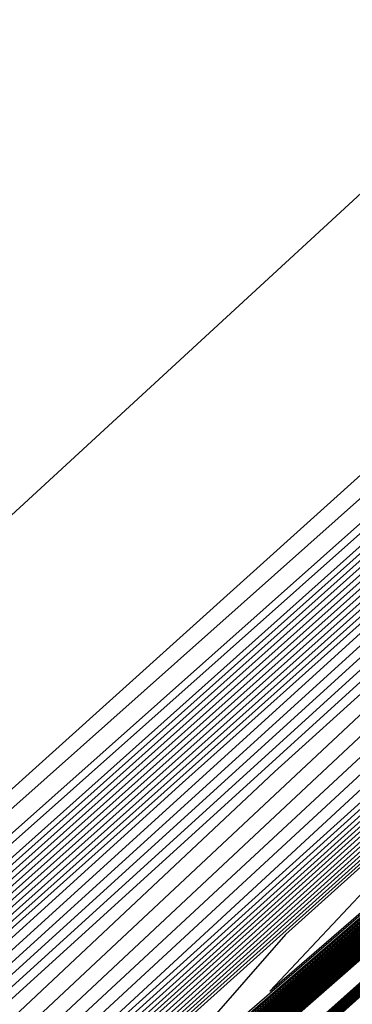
# Model space of a CAD drawing. Extents: x 3249832 to 3255657, y 13789405 to 13793316.
# Tile 677 of 1056: x 3253202.181 to 3253203.114, y 13791252.833 to 13791255.596. Entities that reach past the tile are written whole.
import ezdxf

# ---------------------------------------------------------------- set-up
doc = ezdxf.new("R2010")
doc.units = 0
doc.header["$LTSCALE"] = 100
doc.header["$MEASUREMENT"] = 0
for name, color, linetype in [('GRATIO_03231_CON', 1, 'CONTINUOUS'), ('GRATIO_0323_ICON', 1, 'CONTINUOUS'), ('TARGETS_EAST', 7, 'CONTINUOUS')]:
    doc.layers.add(name, color=color, linetype=linetype)

# ---------------------------------------------------------------- blocks, each defined once
blk = doc.blocks.new('Gratio_032316_contours')
at = {"layer": 'GRATIO_03231_CON', "color": 1, "linetype": 'Continuous', "flags": 128}
for points in [[(3253179.5503, 13791232.395), (3253186.8744, 13791238.77), (3253201.4775, 13791251.519), (3253219.2082, 13791267.0071), (3253234.4576, 13791280.3293), (3253243.0003, 13791287.7915), (3253246.1451, 13791290.5444), (3253246.5846, 13791290.9497), (3253247.0219, 13791291.379), (3253250.2025, 13791294.2421), (3253258.8829, 13791301.9587), (3253274.4426, 13791315.7387), (3253292.7559, 13791331.9541), (3253308.3203, 13791345.7675)], [(3253305.5469, 13791344.024), (3253290.1181, 13791330.7387), (3253272.3357, 13791315.4184), (3253257.3517, 13791302.4813), (3253257.3517, 13791302.4813), (3253249.0164, 13791295.2334), (3253245.9727, 13791292.5302), (3253245.5616, 13791292.1146), (3253245.4762, 13791292.0211), (3253244.818, 13791291.4501), (3253243.0404, 13791289.8933), (3253239.8737, 13791287.0921), (3253236.1559, 13791283.7849), (3253233.0015, 13791280.9598), (3253231.2433, 13791279.3563), (3253230.5862, 13791278.7206), (3253230.4531, 13791278.5507), (3253230.0551, 13791278.1548), (3253227.7563, 13791276.0837), (3253221.709, 13791270.6983), (3253210.9996, 13791261.1826), (3253198.4505, 13791250.0113), (3253187.8184, 13791240.4816), (3253181.8812, 13791235.039)], [(3253180.1654, 13791232.938), (3253187.2849, 13791239.1316), (3253201.7252, 13791251.7368), (3253219.339, 13791267.1223), (3253234.5131, 13791280.3786), (3253243.0164, 13791287.8065), (3253246.1467, 13791290.5468), (3253246.5839, 13791290.9505), (3253247.0164, 13791291.3764), (3253250.1663, 13791294.2132), (3253258.7639, 13791301.8573), (3253274.1761, 13791315.5072), (3253292.3158, 13791331.5693), (3253307.7329, 13791345.252)], [(3253286.912, 13791327.9035), (3253270.3004, 13791313.5879), (3253256.4599, 13791301.6341), (3253256.4599, 13791301.6341), (3253248.781, 13791294.9495), (3253245.9825, 13791292.4501), (3253245.6151, 13791292.0541), (3253245.6386, 13791292.0257), (3253245.6483, 13791292.0135), (3253245.6487, 13791292.0121), (3253245.5979, 13791291.9759), (3253245.2689, 13791291.697), (3253244.3887, 13791290.927), (3253242.8213, 13791289.5405), (3253240.9812, 13791287.9036), (3253239.42, 13791286.5053), (3253238.5497, 13791285.7117), (3253238.2245, 13791285.3971), (3253238.1586, 13791285.313), (3253237.7616, 13791284.9396), (3253235.2234, 13791282.6723), (3253228.4292, 13791276.6354), (3253216.3275, 13791265.8906), (3253202.1197, 13791253.2507)], [(3253180.7806, 13791233.481), (3253187.6953, 13791239.4931), (3253201.9728, 13791251.9546), (3253219.4698, 13791267.2374), (3253234.5687, 13791280.4279), (3253243.0326, 13791287.8214), (3253246.1483, 13791290.5491), (3253246.5832, 13791290.9513), (3253247.011, 13791291.3738), (3253250.1301, 13791294.1842), (3253258.645, 13791301.756), (3253273.9095, 13791315.2758), (3253291.8758, 13791331.1845), (3253307.1454, 13791344.7364)], [(3253297.9252, 13791337.3275), (3253283.7059, 13791325.0683), (3253268.2652, 13791311.7574), (3253255.5681, 13791300.7867), (3253255.5681, 13791300.7867), (3253248.5453, 13791294.6658), (3253245.9894, 13791292.3731), (3253245.6585, 13791292.0044), (3253245.2891, 13791291.6207), (3253242.5317, 13791289.1442), (3253235.0149, 13791282.4623), (3253221.5564, 13791270.5131), (3253205.7297, 13791256.4376), (3253192.2971, 13791244.4276), (3253184.7822, 13791237.5917), (3253181.7553, 13791234.7055)], [(3253181.3958, 13791234.024), (3253188.1058, 13791239.8546), (3253202.2205, 13791252.1724), (3253219.6006, 13791267.3525), (3253234.6242, 13791280.4772), (3253243.0487, 13791287.8363), (3253246.1498, 13791290.5515), (3253246.5825, 13791290.9521), (3253247.0056, 13791291.3712), (3253250.0939, 13791294.1553), (3253258.526, 13791301.6547), (3253273.6429, 13791315.0444), (3253291.4357, 13791330.7997), (3253306.558, 13791344.2209)], [(3253294.1143, 13791333.9792), (3253280.4998, 13791322.2331), (3253266.2299, 13791309.9269), (3253254.6763, 13791299.9394), (3253254.6763, 13791299.9394), (3253248.3094, 13791294.3823), (3253245.9952, 13791292.2975), (3253245.6983, 13791291.9593), (3253245.7233, 13791291.9291), (3253245.7346, 13791291.9149), (3253245.7365, 13791291.9117), (3253245.3442, 13791291.5696), (3253242.6151, 13791289.1599), (3253235.2176, 13791282.6089), (3253221.988, 13791270.8756), (3253206.4354, 13791257.0484), (3253193.237, 13791245.2483), (3253185.8477, 13791238.5266), (3253182.834, 13791235.6556)], [(3253182.6261, 13791235.11), (3253188.9267, 13791240.5777), (3253202.7158, 13791252.608), (3253219.8622, 13791267.5828), (3253234.7352, 13791280.5758), (3253243.0811, 13791287.8662), (3253246.153, 13791290.5562), (3253246.581, 13791290.9537), (3253246.9948, 13791291.3659), (3253250.0215, 13791294.0974), (3253258.2881, 13791301.452), (3253273.1097, 13791314.5816), (3253290.5556, 13791330.0301), (3253305.3831, 13791343.1898)], [(3253297.4758, 13791336.8077), (3253286.4926, 13791327.2827), (3253274.0872, 13791316.5633), (3253262.1555, 13791306.2704), (3253252.8796, 13791298.26), (3253252.8796, 13791298.26), (3253247.8086, 13791293.8493), (3253245.9616, 13791292.1988), (3253245.7253, 13791291.9302), (3253245.7544, 13791291.896), (3253245.7756, 13791291.8707), (3253245.7842, 13791291.8599), (3253245.4022, 13791291.5335), (3253242.76, 13791289.2202), (3253235.6147, 13791282.9133), (3253222.8491, 13791271.6035), (3253207.8468, 13791258.27), (3253195.117, 13791246.8895), (3253187.9788, 13791240.3964), (3253184.9915, 13791237.5556), (3253183.5248, 13791236.0898), (3253181.9475, 13791234.5888)], [(3253183.2413, 13791235.653), (3253189.3372, 13791240.9392), (3253202.9635, 13791252.8258), (3253219.993, 13791267.6979), (3253234.7907, 13791280.6251), (3253243.0972, 13791287.8811), (3253246.1545, 13791290.5586), (3253246.5803, 13791290.9545), (3253246.9894, 13791291.3633), (3253249.9853, 13791294.0685), (3253258.1691, 13791301.3506), (3253272.8432, 13791314.3501), (3253290.1155, 13791329.6453), (3253304.7957, 13791342.6742)], [(3253294.0264, 13791333.7838), (3253282.6818, 13791323.9345), (3253270.881, 13791313.7282), (3253260.1195, 13791304.4408), (3253251.9851, 13791297.4158), (3253251.9851, 13791297.4158), (3253247.5668, 13791293.5726), (3253245.9578, 13791292.1343), (3253245.7524, 13791291.8998), (3253245.7785, 13791291.869), (3253245.7972, 13791291.8468), (3253245.8031, 13791291.8391), (3253245.4248, 13791291.5224), (3253242.8276, 13791289.2555), (3253235.811, 13791283.068), (3253223.2789, 13791271.9681), (3253208.5524, 13791258.8809), (3253196.057, 13791247.7101), (3253189.0443, 13791241.3313), (3253186.0703, 13791238.5056), (3253184.5171, 13791236.9659), (3253182.7719, 13791235.3171)], [(3253189.7476, 13791241.3008), (3253203.2111, 13791253.0436), (3253220.1238, 13791267.8131), (3253234.8463, 13791280.6744), (3253243.1134, 13791287.8961), (3253246.1561, 13791290.5609), (3253246.5796, 13791290.9553), (3253246.9839, 13791291.3607), (3253249.9491, 13791294.0395), (3253258.0502, 13791301.2493), (3253272.5766, 13791314.1187), (3253289.6754, 13791329.2605), (3253304.2083, 13791342.1587)], [(3253301.2946, 13791340.0843), (3253290.5771, 13791330.7598), (3253278.8709, 13791320.5862), (3253267.6752, 13791310.8926), (3253258.0866, 13791302.6075), (3253251.1014, 13791296.5591), (3253251.1014, 13791296.5591), (3253247.3482, 13791293.2691), (3253245.9857, 13791292.0326), (3253245.8053, 13791291.8379), (3253245.4404, 13791291.5193), (3253242.8928, 13791289.2936), (3253236.0065, 13791283.2235), (3253223.7085, 13791272.3331), (3253209.258, 13791259.4918), (3253196.997, 13791248.5307)], [(3253190.1581, 13791241.6623), (3253203.4588, 13791253.2614), (3253220.2546, 13791267.9282), (3253234.9018, 13791280.7237), (3253243.1295, 13791287.911), (3253246.1577, 13791290.5633), (3253246.5789, 13791290.9561), (3253246.9785, 13791291.3581), (3253249.9129, 13791294.0106), (3253257.9312, 13791301.148), (3253272.31, 13791313.8873), (3253289.2354, 13791328.8757), (3253303.6208, 13791341.6431)], [(3253298.8003, 13791337.8979), (3253287.1277, 13791327.7359), (3253275.0601, 13791317.238), (3253264.4689, 13791308.0576), (3253256.0501, 13791300.7785), (3253250.2052, 13791295.7169), (3253250.2052, 13791295.7169), (3253247.1023, 13791292.9973), (3253245.9749, 13791291.9762), (3253245.823, 13791291.8182), (3253245.4605, 13791291.5107), (3253242.9585, 13791289.331), (3253236.2019, 13791283.3791), (3253224.1381, 13791272.698), (3253209.9636, 13791260.1027), (3253197.937, 13791249.3514)], [(3253190.979, 13791242.3854), (3253203.9541, 13791253.697), (3253220.5161, 13791268.1585), (3253235.0128, 13791280.8222), (3253243.1618, 13791287.9409), (3253246.1608, 13791290.568), (3253246.5775, 13791290.9577), (3253246.9677, 13791291.3529), (3253249.8405, 13791293.9527), (3253257.6933, 13791300.9453), (3253271.7769, 13791313.4244), (3253288.3552, 13791328.1062), (3253302.446, 13791340.612)], [(3253293.8117, 13791333.5251), (3253280.2291, 13791321.688), (3253267.4383, 13791310.5415), (3253258.0564, 13791302.3876), (3253251.9769, 13791297.1206), (3253248.4126, 13791294.0327), (3253248.4126, 13791294.0327), (3253246.6104, 13791292.4537), (3253245.9532, 13791291.8634), (3253245.8583, 13791291.7788), (3253245.5009, 13791291.4935), (3253243.0901, 13791289.4058), (3253236.5929, 13791283.6903), (3253224.9974, 13791273.4279), (3253211.3747, 13791261.3246), (3253199.817, 13791250.9926)], [(3253191.3895, 13791242.7469), (3253204.2018, 13791253.9148), (3253220.6469, 13791268.2736), (3253235.0683, 13791280.8715), (3253243.178, 13791287.9558), (3253246.1624, 13791290.5704), (3253246.5768, 13791290.9585), (3253246.9623, 13791291.3503), (3253249.8043, 13791293.9238), (3253257.5744, 13791300.844), (3253271.5103, 13791313.193), (3253287.9152, 13791327.7214), (3253301.8585, 13791340.0965)], [(3253303.3766, 13791341.8216), (3253291.3173, 13791331.3387), (3253276.7797, 13791318.6641), (3253263.6275, 13791307.1932), (3253254.8502, 13791299.5526), (3253249.9404, 13791295.2916), (3253247.5164, 13791293.1906), (3253247.5164, 13791293.1906), (3253246.3645, 13791292.182), (3253245.9424, 13791291.807), (3253245.8759, 13791291.7592), (3253245.5211, 13791291.4849), (3253243.1558, 13791289.4432), (3253236.7883, 13791283.8459), (3253225.427, 13791273.7928), (3253212.0803, 13791261.9355), (3253200.757, 13791251.8132)], [(3253191.7999, 13791243.1085), (3253204.4494, 13791254.1326), (3253220.7777, 13791268.3887), (3253235.1238, 13791280.9208), (3253243.1941, 13791287.9707), (3253246.164, 13791290.5728), (3253246.576, 13791290.9593), (3253246.9568, 13791291.3477), (3253249.7681, 13791293.8948), (3253257.4554, 13791300.7426), (3253271.2437, 13791312.9616), (3253287.4751, 13791327.3366), (3253301.2711, 13791339.5809)], [(3253301.8648, 13791340.4944), (3253288.823, 13791329.1523), (3253273.3304, 13791315.6401), (3253259.8166, 13791303.845), (3253251.6439, 13791296.7176), (3253247.9038, 13791293.4626), (3253246.6201, 13791292.3484), (3253246.6201, 13791292.3484), (3253246.1185, 13791291.9102), (3253245.9316, 13791291.7506), (3253245.8936, 13791291.7395), (3253245.5413, 13791291.4763), (3253243.2216, 13791289.4806), (3253236.9838, 13791284.0015), (3253225.8566, 13791274.1578), (3253212.7859, 13791262.5464), (3253201.6971, 13791252.6338)], [(3253192.2104, 13791243.47), (3253204.6971, 13791254.3504), (3253220.9085, 13791268.5039), (3253235.1794, 13791280.9701), (3253243.2103, 13791287.9857), (3253246.1655, 13791290.5751), (3253246.5753, 13791290.9601), (3253246.9514, 13791291.345), (3253249.7319, 13791293.8659), (3253257.3365, 13791300.6413), (3253270.9771, 13791312.7302), (3253287.035, 13791326.9518), (3253300.6837, 13791339.0654)], [(3253300.5659, 13791339.3531), (3253286.8018, 13791327.3792), (3253270.614, 13791313.2571), (3253256.8561, 13791301.242), (3253256.8561, 13791301.242), (3253249.1677, 13791294.5269), (3253246.3316, 13791292.0564), (3253245.917, 13791291.7134), (3253245.8985, 13791291.7327), (3253245.8749, 13791291.7575), (3253245.8508, 13791291.783), (3253245.5102, 13791291.5214), (3253243.2545, 13791289.5523), (3253237.1645, 13791284.1725), (3253226.2818, 13791274.5273), (3253213.4909, 13791263.1579), (3253202.6371, 13791253.4544), (3253196.5029, 13791247.8755)], [(3253193.0313, 13791244.1931), (3253205.1924, 13791254.786), (3253221.1701, 13791268.7341), (3253235.2904, 13791281.0687), (3253243.2426, 13791288.0155), (3253246.1687, 13791290.5798), (3253246.5739, 13791290.9617), (3253246.9406, 13791291.3398), (3253249.6595, 13791293.808), (3253257.0986, 13791300.4386), (3253270.444, 13791312.2673), (3253286.1549, 13791326.1822), (3253299.5088, 13791338.0343)], [(3253299.3936, 13791338.3158), (3253285.9267, 13791326.6004), (3253270.0887, 13791312.7829), (3253256.6286, 13791301.0263), (3253256.6286, 13791301.0263), (3253249.1075, 13791294.4545), (3253246.3347, 13791292.0351), (3253245.9313, 13791291.6968), (3253245.9158, 13791291.7129), (3253245.8948, 13791291.7349), (3253245.8719, 13791291.7591), (3253245.5445, 13791291.5105), (3253243.3838, 13791289.6293), (3253237.5546, 13791284.4844), (3253227.1408, 13791275.2574), (3253214.9021, 13791264.3798), (3253204.5171, 13791255.0956), (3253198.634, 13791249.7453)], [(3253193.4418, 13791244.5546), (3253205.4401, 13791255.0037), (3253221.3009, 13791268.8493), (3253235.3459, 13791281.118), (3253243.2587, 13791288.0305), (3253246.1703, 13791290.5822), (3253246.5732, 13791290.9625), (3253246.9352, 13791291.3372), (3253249.6233, 13791293.779), (3253256.9796, 13791300.3373), (3253270.1774, 13791312.0359), (3253285.7149, 13791325.7974), (3253298.9214, 13791337.5187)], [(3253298.8074, 13791337.7972), (3253285.4891, 13791326.2109), (3253269.826, 13791312.5458), (3253256.5148, 13791300.9184), (3253256.5148, 13791300.9184), (3253249.0774, 13791294.4183), (3253246.3362, 13791292.0244), (3253245.9385, 13791291.6884), (3253245.9245, 13791291.7029), (3253245.9047, 13791291.7236), (3253245.8825, 13791291.7472), (3253245.5616, 13791291.5051), (3253243.4484, 13791289.6678), (3253237.7496, 13791284.6404), (3253227.5703, 13791275.6225), (3253215.6076, 13791264.9907), (3253205.4571, 13791255.9162), (3253199.6995, 13791250.6802)], [(3253193.8522, 13791244.9162), (3253205.6877, 13791255.2215), (3253221.4317, 13791268.9644), (3253235.4014, 13791281.1673), (3253243.2749, 13791288.0454), (3253246.1718, 13791290.5846), (3253246.5725, 13791290.9633), (3253246.9297, 13791291.3346), (3253249.5871, 13791293.7501), (3253256.8607, 13791300.236), (3253269.9108, 13791311.8045), (3253285.2748, 13791325.4126), (3253298.334, 13791337.0032)], [(3253298.2213, 13791337.2785), (3253285.0516, 13791325.8215), (3253269.5634, 13791312.3086), (3253256.4011, 13791300.8106), (3253256.4011, 13791300.8106), (3253249.0474, 13791294.3821), (3253246.3377, 13791292.0137), (3253245.9456, 13791291.6801), (3253245.9331, 13791291.693), (3253245.9146, 13791291.7123), (3253245.8931, 13791291.7353), (3253245.5788, 13791291.4997), (3253243.513, 13791289.7063), (3253237.9447, 13791284.7964), (3253227.9998, 13791275.9876), (3253216.3132, 13791265.6017), (3253206.3971, 13791256.7368), (3253200.765, 13791251.6151)], [(3253194.2627, 13791245.2777), (3253205.9354, 13791255.4393), (3253221.5625, 13791269.0795), (3253235.4569, 13791281.2166), (3253243.291, 13791288.0603), (3253246.1734, 13791290.5869), (3253246.5718, 13791290.9641), (3253246.9243, 13791291.332), (3253249.5509, 13791293.7212), (3253256.7417, 13791300.1346), (3253269.6443, 13791311.5731), (3253284.8347, 13791325.0278), (3253297.7465, 13791336.4876)], [(3253297.6351, 13791336.7598), (3253284.614, 13791325.4321), (3253269.3007, 13791312.0715), (3253256.2873, 13791300.7027), (3253256.2873, 13791300.7027), (3253249.0173, 13791294.3459), (3253246.3392, 13791292.003), (3253245.9528, 13791291.6718), (3253245.9418, 13791291.683), (3253245.9246, 13791291.701), (3253245.9036, 13791291.7234), (3253245.5959, 13791291.4943), (3253243.5777, 13791289.7448), (3253238.1397, 13791284.9524), (3253228.4293, 13791276.3526), (3253217.0188, 13791266.2126), (3253207.3371, 13791257.5574), (3253201.8305, 13791252.55)], [(3253195.0836, 13791246.0008), (3253206.4307, 13791255.8749), (3253221.824, 13791269.3098), (3253235.568, 13791281.3152), (3253243.3234, 13791288.0902), (3253246.1765, 13791290.5917), (3253246.5703, 13791290.9657), (3253246.9135, 13791291.3268), (3253249.4785, 13791293.6633), (3253256.5038, 13791299.932), (3253269.1111, 13791311.1102), (3253283.9546, 13791324.2582), (3253296.5717, 13791335.4565)], [(3253296.4628, 13791335.7225), (3253283.739, 13791324.6533), (3253268.7754, 13791311.5973), (3253256.0598, 13791300.487), (3253256.0598, 13791300.487), (3253248.9571, 13791294.2735), (3253246.3422, 13791291.9817), (3253245.9672, 13791291.6551), (3253245.9591, 13791291.6632), (3253245.9444, 13791291.6784), (3253245.9247, 13791291.6995), (3253245.6303, 13791291.4835), (3253243.707, 13791289.8217), (3253238.5298, 13791285.2643), (3253229.2882, 13791277.0827), (3253218.4299, 13791267.4345), (3253209.2171, 13791259.1986), (3253203.9616, 13791254.4197), (3253201.1727, 13791251.8059)], [(3253195.4941, 13791246.3623), (3253206.6784, 13791256.0927), (3253221.9548, 13791269.4249), (3253235.6235, 13791281.3645), (3253243.3395, 13791288.1051), (3253246.1781, 13791290.594), (3253246.5696, 13791290.9665), (3253246.9081, 13791291.3241), (3253249.4423, 13791293.6343), (3253256.3849, 13791299.8306), (3253268.8445, 13791310.8788), (3253283.5145, 13791323.8734), (3253295.9842, 13791334.941)], [(3253295.8766, 13791335.2039), (3253283.3014, 13791324.2639), (3253268.5128, 13791311.3602), (3253255.946, 13791300.3791), (3253255.946, 13791300.3791), (3253248.9265, 13791294.2379), (3253246.3394, 13791291.9757), (3253245.9599, 13791291.6626), (3253245.671, 13791291.4535), (3253243.7876, 13791289.8436), (3253238.7321, 13791285.4127), (3253229.7199, 13791277.4455), (3253219.1357, 13791268.0451), (3253210.1571, 13791260.0192), (3253205.0271, 13791255.3546), (3253202.2515, 13791252.7559), (3253199.4019, 13791250.1069)], [(3253195.9045, 13791246.7238), (3253206.926, 13791256.3105), (3253222.0856, 13791269.5401), (3253235.679, 13791281.4137), (3253243.3557, 13791288.1201), (3253246.1797, 13791290.5964), (3253246.5689, 13791290.9673), (3253246.9026, 13791291.3215), (3253249.4061, 13791293.6054), (3253256.2659, 13791299.7293), (3253268.578, 13791310.6474), (3253283.0745, 13791323.4886), (3253295.3968, 13791334.4254)], [(3253295.2905, 13791334.6852), (3253282.8639, 13791323.8745), (3253268.2501, 13791311.123), (3253255.8323, 13791300.2713), (3253255.8323, 13791300.2713), (3253248.8964, 13791294.2017), (3253246.3407, 13791291.9652), (3253245.9663, 13791291.6551), (3253245.6849, 13791291.4516), (3253243.8502, 13791289.8842), (3253238.9263, 13791285.5696), (3253230.1491, 13791277.8109), (3253219.8413, 13791268.6561), (3253211.0971, 13791260.8398), (3253206.0926, 13791256.2895), (3253203.3302, 13791253.706), (3253200.3942, 13791250.9829)], [(3253196.315, 13791247.0854), (3253207.1737, 13791256.5283), (3253222.2164, 13791269.6552), (3253235.7345, 13791281.463), (3253243.3718, 13791288.135), (3253246.1813, 13791290.5988), (3253246.5682, 13791290.968), (3253246.8972, 13791291.3189), (3253249.3699, 13791293.5764), (3253256.147, 13791299.628), (3253268.3114, 13791310.416), (3253282.6344, 13791323.1038), (3253294.8094, 13791333.9099)], [(3253294.7043, 13791334.1666), (3253282.4263, 13791323.485), (3253267.9874, 13791310.8859), (3253255.7185, 13791300.1634), (3253255.7185, 13791300.1634), (3253248.8663, 13791294.1655), (3253246.342, 13791291.9548), (3253245.9728, 13791291.6476), (3253245.6988, 13791291.4496), (3253243.9128, 13791289.9248), (3253239.1204, 13791285.7266), (3253230.5783, 13791278.1762), (3253220.5468, 13791269.2671), (3253212.0371, 13791261.6604), (3253207.1581, 13791257.2244), (3253204.409, 13791254.656), (3253201.3865, 13791251.859)], [(3253197.1359, 13791247.8085), (3253207.669, 13791256.9639), (3253222.478, 13791269.8855), (3253235.8456, 13791281.5616), (3253243.4041, 13791288.1649), (3253246.1844, 13791290.6035), (3253246.5668, 13791290.9696), (3253246.8864, 13791291.3137), (3253249.2975, 13791293.5186), (3253255.9091, 13791299.4253), (3253267.7782, 13791309.9531), (3253281.7543, 13791322.3342), (3253293.6345, 13791332.8788)], [(3253293.532, 13791333.1293), (3253281.5512, 13791322.7062), (3253267.4621, 13791310.4117), (3253255.491, 13791299.9477), (3253255.491, 13791299.9477), (3253248.8061, 13791294.0932), (3253246.3446, 13791291.9339), (3253245.9856, 13791291.6326), (3253245.7266, 13791291.4457), (3253244.038, 13791290.006), (3253239.5087, 13791286.0404), (3253231.4368, 13791278.9069), (3253221.9579, 13791270.489), (3253213.9171, 13791263.3016), (3253209.2892, 13791259.0942), (3253206.5665, 13791256.556), (3253203.3711, 13791253.6111), (3253198.435, 13791249.1551)], [(3253197.5464, 13791248.17), (3253207.9167, 13791257.1817), (3253222.6088, 13791270.0006), (3253235.9011, 13791281.6109), (3253243.4203, 13791288.1798), (3253246.186, 13791290.6058), (3253246.5661, 13791290.9704), (3253246.881, 13791291.3111), (3253249.2613, 13791293.4896), (3253255.7901, 13791299.3239), (3253267.5117, 13791309.7217), (3253281.3142, 13791321.9494), (3253293.0471, 13791332.3632), (3253299.2495, 13791337.9241)], [(3253299.2197, 13791338.0118), (3253292.9458, 13791332.6106), (3253281.1137, 13791322.3168), (3253267.1995, 13791310.1745), (3253255.3772, 13791299.8398), (3253255.3772, 13791299.8398), (3253248.776, 13791294.057), (3253246.3459, 13791291.9235), (3253245.992, 13791291.6251), (3253245.7404, 13791291.4437), (3253244.1006, 13791290.0466), (3253239.7028, 13791286.1973), (3253231.866, 13791279.2722), (3253222.6634, 13791271.1), (3253214.8572, 13791264.1222), (3253210.3547, 13791260.0291), (3253207.6452, 13791257.506), (3253204.3634, 13791254.4872), (3253199.2594, 13791249.8834)], [(3253197.9568, 13791248.5315), (3253208.1643, 13791257.3995), (3253222.7396, 13791270.1157), (3253235.9566, 13791281.6602), (3253243.4364, 13791288.1947), (3253246.1875, 13791290.6082), (3253246.5653, 13791290.9712), (3253246.8755, 13791291.3085), (3253249.2251, 13791293.4607), (3253255.6712, 13791299.2226), (3253267.2451, 13791309.4903), (3253280.8741, 13791321.5646), (3253292.4597, 13791331.8477), (3253298.5842, 13791337.3388)], [(3253298.5547, 13791337.4253), (3253292.3597, 13791332.0919), (3253280.6761, 13791321.9274), (3253266.9368, 13791309.9374), (3253255.2635, 13791299.732), (3253255.2635, 13791299.732), (3253248.7459, 13791294.0208), (3253246.3472, 13791291.9131), (3253245.9984, 13791291.6176), (3253245.7543, 13791291.4418), (3253244.1633, 13791290.0872), (3253239.897, 13791286.3542), (3253232.2952, 13791279.6376), (3253223.3689, 13791271.711), (3253215.7972, 13791264.9428), (3253211.4202, 13791260.964), (3253208.724, 13791258.4561), (3253205.3558, 13791255.3632), (3253200.0838, 13791250.6117)], [(3253198.3673, 13791248.8931), (3253208.412, 13791257.6173), (3253222.8704, 13791270.2309), (3253236.0121, 13791281.7095), (3253243.4526, 13791288.2097), (3253246.1891, 13791290.6106), (3253246.5646, 13791290.972), (3253246.8701, 13791291.3059), (3253249.1889, 13791293.4317), (3253255.5522, 13791299.1213), (3253266.9785, 13791309.2589), (3253280.4341, 13791321.1798), (3253291.8722, 13791331.3321), (3253297.9188, 13791336.7534)], [(3253297.8898, 13791336.8388), (3253291.7735, 13791331.5733), (3253280.2386, 13791321.538), (3253266.6742, 13791309.7003), (3253255.1497, 13791299.6241), (3253255.1497, 13791299.6241), (3253248.7158, 13791293.9847), (3253246.3484, 13791291.9027), (3253246.0048, 13791291.6101), (3253245.7682, 13791291.4398), (3253244.2259, 13791290.1279), (3253240.0911, 13791286.5111), (3253232.7244, 13791280.0029), (3253224.0745, 13791272.322), (3253216.7372, 13791265.7634), (3253212.4857, 13791261.8989), (3253209.8027, 13791259.4061), (3253206.3481, 13791256.2393), (3253200.9081, 13791251.34)], [(3253199.1882, 13791249.6162), (3253208.9073, 13791258.0529), (3253223.1319, 13791270.4611), (3253236.1232, 13791281.8081), (3253243.4849, 13791288.2395), (3253246.1922, 13791290.6153), (3253246.5632, 13791290.9736), (3253246.8593, 13791291.3006), (3253249.1165, 13791293.3738), (3253255.3143, 13791298.9186), (3253266.4454, 13791308.796), (3253279.5539, 13791320.4102), (3253290.6974, 13791330.301), (3253296.5882, 13791335.5826)], [(3253296.5599, 13791335.6659), (3253290.6012, 13791330.536), (3253279.3635, 13791320.7592), (3253266.1487, 13791309.2262), (3253254.9216, 13791299.409), (3253254.9216, 13791299.409), (3253248.6544, 13791293.9137), (3253246.3492, 13791291.884), (3253246.0155, 13791291.5976), (3253245.7941, 13791291.438), (3253244.3499, 13791290.2105), (3253240.4789, 13791286.8256), (3253233.5827, 13791280.7338), (3253225.4855, 13791273.5439), (3253218.6172, 13791267.4046), (3253214.6168, 13791263.7686), (3253211.9602, 13791261.3061), (3253208.3327, 13791257.9914), (3253202.5569, 13791252.7966), (3253198.0054, 13791248.6846)], [(3253199.5987, 13791249.9777), (3253209.155, 13791258.2707), (3253223.2627, 13791270.5763), (3253236.1787, 13791281.8574), (3253243.501, 13791288.2545), (3253246.1938, 13791290.6177), (3253246.5625, 13791290.9744), (3253246.8539, 13791291.298), (3253249.0803, 13791293.3449), (3253255.1954, 13791298.8173), (3253266.1788, 13791308.5646), (3253279.1139, 13791320.0254), (3253290.1099, 13791329.7855), (3253295.9229, 13791334.9972)], [(3253295.895, 13791335.0794), (3253290.015, 13791330.0173), (3253278.9259, 13791320.3698), (3253265.8859, 13791308.9893), (3253254.8073, 13791299.3018), (3253254.8073, 13791299.3018), (3253248.6231, 13791293.879), (3253246.3486, 13791291.8757), (3253246.0198, 13791291.5926), (3253245.8062, 13791291.4382), (3253244.4114, 13791290.2525), (3253240.6725, 13791286.9832), (3253234.0118, 13791281.0993), (3253226.191, 13791274.1549), (3253219.5572, 13791268.2252), (3253215.6823, 13791264.7035), (3253213.039, 13791262.2561), (3253209.325, 13791258.8675), (3253203.3813, 13791253.5249), (3253198.6206, 13791249.2276)], [(3253200.0092, 13791250.3392), (3253209.4027, 13791258.4885), (3253223.3935, 13791270.6914), (3253236.2342, 13791281.9067), (3253243.5172, 13791288.2694), (3253246.1954, 13791290.62), (3253246.5618, 13791290.9752), (3253246.8484, 13791291.2954), (3253249.0441, 13791293.316), (3253255.0764, 13791298.7159), (3253265.9122, 13791308.3332), (3253278.6738, 13791319.6406), (3253289.5225, 13791329.2699), (3253295.2576, 13791334.4118)], [(3253295.23, 13791334.4929), (3253289.4289, 13791329.4987), (3253278.4883, 13791319.9804), (3253265.6231, 13791308.7524), (3253254.6931, 13791299.1945), (3253254.6931, 13791299.1945), (3253248.5919, 13791293.8442), (3253246.3481, 13791291.8674), (3253246.0241, 13791291.5876), (3253245.8182, 13791291.4384), (3253244.4728, 13791290.2945), (3253240.8661, 13791287.1407), (3253234.4408, 13791281.4648), (3253226.8965, 13791274.7659), (3253220.4972, 13791269.0458), (3253216.7478, 13791265.6384), (3253214.1177, 13791263.2062), (3253210.3173, 13791259.7436), (3253204.2057, 13791254.2532), (3253199.2357, 13791249.7706)], [(3253200.4196, 13791250.7008), (3253209.6503, 13791258.7063), (3253223.5243, 13791270.8065), (3253236.2897, 13791281.9559), (3253243.5333, 13791288.2843), (3253246.197, 13791290.6224), (3253246.5611, 13791290.976), (3253246.843, 13791291.2928), (3253249.0079, 13791293.287), (3253254.9575, 13791298.6146), (3253265.6456, 13791308.1017), (3253278.2337, 13791319.2558), (3253288.9351, 13791328.7544), (3253294.5922, 13791333.8265)], [(3253294.5651, 13791333.9064), (3253288.8427, 13791328.98), (3253278.0508, 13791319.591), (3253265.3603, 13791308.5154), (3253254.5788, 13791299.0873), (3253254.5788, 13791299.0873), (3253248.5606, 13791293.8094), (3253246.3476, 13791291.8591), (3253246.0284, 13791291.5826), (3253245.8303, 13791291.4386), (3253244.5342, 13791290.3365), (3253241.0598, 13791287.2982), (3253234.8699, 13791281.8304), (3253227.6021, 13791275.3769), (3253221.4372, 13791269.8664), (3253217.8133, 13791266.5733), (3253215.1964, 13791264.1562), (3253211.3096, 13791260.6196), (3253205.03, 13791254.9816), (3253199.8509, 13791250.3136)], [(3253201.2405, 13791251.4238), (3253210.1456, 13791259.1419), (3253223.7859, 13791271.0368), (3253236.4008, 13791282.0545), (3253243.5657, 13791288.3142), (3253246.2001, 13791290.6271), (3253246.5596, 13791290.9776), (3253246.8322, 13791291.2876), (3253248.9355, 13791293.2291), (3253254.7196, 13791298.4119), (3253265.1125, 13791307.6389), (3253277.3536, 13791318.4862), (3253287.7602, 13791327.7233), (3253293.2616, 13791332.6557)], [(3253293.2352, 13791332.7334), (3253287.6704, 13791327.9427), (3253277.1756, 13791318.8122), (3253264.8347, 13791308.0415), (3253254.3502, 13791298.8728), (3253254.3502, 13791298.8728), (3253248.498, 13791293.7398), (3253246.3465, 13791291.8425), (3253246.037, 13791291.5725), (3253245.8544, 13791291.4389), (3253244.6571, 13791290.4204), (3253241.447, 13791287.6133), (3253235.728, 13791282.5614), (3253229.0131, 13791276.5989), (3253223.3172, 13791271.5076), (3253219.9444, 13791268.4431), (3253217.3539, 13791266.0562), (3253213.2943, 13791262.3717), (3253206.6788, 13791256.4382), (3253201.0812, 13791251.3996)], [(3253201.651, 13791251.7854), (3253210.3933, 13791259.3597), (3253223.9167, 13791271.1519), (3253236.4563, 13791282.1038), (3253243.5818, 13791288.3291), (3253246.2017, 13791290.6295), (3253246.5589, 13791290.9784), (3253246.8268, 13791291.285), (3253248.8993, 13791293.2002), (3253254.6006, 13791298.3106), (3253264.8459, 13791307.4075), (3253276.9135, 13791318.1014), (3253287.1728, 13791327.2077)], [(3253287.0842, 13791327.424), (3253276.7381, 13791318.4228), (3253264.5718, 13791307.8046), (3253254.2359, 13791298.7656), (3253254.2359, 13791298.7656), (3253248.4668, 13791293.705), (3253246.346, 13791291.8342), (3253246.0414, 13791291.5675), (3253245.8665, 13791291.4391), (3253244.7186, 13791290.4624), (3253241.6406, 13791287.7709), (3253236.1571, 13791282.9269), (3253229.7186, 13791277.2099), (3253224.2572, 13791272.3282), (3253221.0099, 13791269.378), (3253218.4327, 13791267.0063), (3253214.2866, 13791263.2478), (3253207.5032, 13791257.1665), (3253201.6964, 13791251.9426)], [(3253215.2789, 13791264.1239), (3253208.3275, 13791257.8948), (3253202.3116, 13791252.4856), (3253202.0615, 13791252.1469), (3253210.641, 13791259.5775), (3253224.0475, 13791271.2671)], [(3253216.2712, 13791264.9999), (3253209.1519, 13791258.6231), (3253202.9268, 13791253.0285), (3253202.4719, 13791252.5085), (3253210.8886, 13791259.7953), (3253224.1783, 13791271.3822)]]:
    blk.add_lwpolyline(points, dxfattribs=at)
at = {"layer": 'GRATIO_03231_CON', "color": 5, "linetype": 'Continuous', "flags": 128}
for points in [[(3253214.6422, 13791264.5853), (3253212.8222, 13791262.9063), (3253208.2687, 13791258.8242), (3253200.3437, 13791251.7668)], [(3253178.3199, 13791231.3091), (3253186.0535, 13791238.0469), (3253200.9822, 13791251.0834), (3253218.9467, 13791266.7769), (3253234.3466, 13791280.2307), (3253242.968, 13791287.7617), (3253246.142, 13791290.5397), (3253246.586, 13791290.9482), (3253247.0211, 13791291.3739), (3253250.1818, 13791294.2177), (3253258.8065, 13791301.8836), (3253274.2694, 13791315.5656), (3253292.4896, 13791331.6176), (3253308.0222, 13791345.1835)], [(3253215.6643, 13791266.1251), (3253212.3094, 13791263.1053), (3253209.5883, 13791260.6277), (3253208.0922, 13791259.1951), (3253207.5174, 13791258.5543), (3253207.3366, 13791258.2638), (3253206.9358, 13791257.8005), (3253205.3552, 13791256.3177), (3253201.5485, 13791252.8872)], [(3253177.7048, 13791230.7661), (3253185.643, 13791237.6854), (3253200.7345, 13791250.8656), (3253218.8159, 13791266.6617), (3253234.2911, 13791280.1815), (3253242.9518, 13791287.7467), (3253246.1404, 13791290.5373), (3253246.5867, 13791290.9474), (3253247.0144, 13791291.3658), (3253250.121, 13791294.1609), (3253258.598, 13791301.6955), (3253273.7963, 13791315.1434), (3253291.7046, 13791330.9206), (3253306.9713, 13791344.2543)], [(3253212.5203, 13791263.8565), (3253211.8505, 13791263.1225), (3253210.6517, 13791261.9521), (3253208.7932, 13791260.2297), (3253206.2741, 13791257.9499), (3253203.613, 13791255.5461), (3253201.4587, 13791253.5615)], [(3253177.0896, 13791230.2231), (3253185.2326, 13791237.3239), (3253200.4869, 13791250.6478), (3253218.6851, 13791266.5466), (3253234.2356, 13791280.1322), (3253242.9357, 13791287.7318), (3253246.1388, 13791290.5349), (3253246.5875, 13791290.9466), (3253247.0077, 13791291.3577), (3253250.0602, 13791294.1041), (3253258.3896, 13791301.5075), (3253273.3231, 13791314.7211), (3253290.9196, 13791330.2237), (3253305.9205, 13791343.3251)], [(3253176.4744, 13791229.6801), (3253184.8221, 13791236.9623), (3253200.2392, 13791250.43), (3253218.5543, 13791266.4315), (3253234.18, 13791280.0829), (3253242.9195, 13791287.7169), (3253246.1373, 13791290.5326), (3253246.5882, 13791290.9458), (3253247.001, 13791291.3496), (3253249.9994, 13791294.0473), (3253258.1812, 13791301.3195), (3253272.85, 13791314.2989), (3253290.1346, 13791329.5267), (3253304.8696, 13791342.396)], [(3253175.2441, 13791228.5941), (3253184.0012, 13791236.2392), (3253199.7439, 13791249.9944), (3253218.2927, 13791266.2012), (3253234.069, 13791279.9843), (3253242.8872, 13791287.687), (3253246.1341, 13791290.5279), (3253246.5896, 13791290.9442), (3253246.9875, 13791291.3334), (3253249.8778, 13791293.9338), (3253257.7643, 13791300.9435), (3253271.9038, 13791313.4545), (3253288.5646, 13791328.1327), (3253302.7678, 13791340.5376)], [(3253196.5771, 13791247.0361), (3253203.4711, 13791253.1938), (3253218.7595, 13791266.6013), (3253234.0697, 13791279.9841), (3253242.8877, 13791287.6866), (3253246.1346, 13791290.5273), (3253246.5903, 13791290.9434), (3253246.9808, 13791291.3253), (3253249.817, 13791293.877), (3253257.5559, 13791300.7555), (3253271.4307, 13791313.0323), (3253287.7796, 13791327.4357), (3253301.717, 13791339.6084)], [(3253196.7106, 13791247.1525), (3253203.5862, 13791253.2938), (3253218.834, 13791266.6656), (3253234.1034, 13791280.0128), (3253242.898, 13791287.6948), (3253246.1364, 13791290.5278), (3253246.591, 13791290.9426), (3253246.9741, 13791291.3172), (3253249.7562, 13791293.8202), (3253257.3475, 13791300.5675), (3253270.9576, 13791312.6101), (3253286.9946, 13791326.7388), (3253300.6661, 13791338.6792)], [(3253196.8441, 13791247.2689), (3253203.7014, 13791253.3938), (3253218.9085, 13791266.7299), (3253234.1372, 13791280.0415), (3253242.9083, 13791287.703), (3253246.1381, 13791290.5284), (3253246.5917, 13791290.9418), (3253246.9674, 13791291.3091), (3253249.6954, 13791293.7634), (3253257.139, 13791300.3795), (3253270.4845, 13791312.1879), (3253286.2096, 13791326.0418), (3253299.6152, 13791337.75)], [(3253197.1111, 13791247.5017), (3253203.9317, 13791253.5938), (3253219.0574, 13791266.8585), (3253234.2047, 13791280.0989), (3253242.9289, 13791287.7193), (3253246.1416, 13791290.5294), (3253246.5932, 13791290.9402), (3253246.954, 13791291.2929), (3253249.5738, 13791293.6498), (3253256.7222, 13791300.0035), (3253269.5382, 13791311.3435), (3253284.6396, 13791324.6478), (3253297.5134, 13791335.8916)], [(3253197.2446, 13791247.6181), (3253204.0469, 13791253.6938), (3253219.1319, 13791266.9229), (3253234.2384, 13791280.1276), (3253242.9392, 13791287.7275), (3253246.1433, 13791290.5299), (3253246.5939, 13791290.9394), (3253246.9473, 13791291.2848), (3253249.513, 13791293.593), (3253256.5137, 13791299.8154), (3253269.0651, 13791310.9212), (3253283.8546, 13791323.9508), (3253296.4626, 13791334.9624)], [(3253197.3781, 13791247.7345), (3253204.162, 13791253.7939), (3253219.2063, 13791266.9872), (3253234.2721, 13791280.1563), (3253242.9495, 13791287.7357), (3253246.145, 13791290.5305), (3253246.5946, 13791290.9386), (3253246.9406, 13791291.2767), (3253249.4522, 13791293.5362), (3253256.3053, 13791299.6274), (3253268.592, 13791310.499), (3253283.0696, 13791323.2539), (3253295.4117, 13791334.0332)], [(3253197.5116, 13791247.8509), (3253204.2772, 13791253.8939), (3253219.2808, 13791267.0515), (3253234.3059, 13791280.185), (3253242.9598, 13791287.7438), (3253246.1468, 13791290.531), (3253246.5953, 13791290.9378), (3253246.9339, 13791291.2686), (3253249.3914, 13791293.4794), (3253256.0969, 13791299.4394), (3253268.1189, 13791310.0768), (3253282.2846, 13791322.5569), (3253294.3608, 13791333.104)], [(3253197.7786, 13791248.0837), (3253204.5075, 13791254.0939), (3253219.4298, 13791267.1802), (3253234.3733, 13791280.2424), (3253242.9803, 13791287.7602), (3253246.1502, 13791290.532), (3253246.5967, 13791290.9362), (3253246.9205, 13791291.2524), (3253249.2698, 13791293.3659), (3253255.68, 13791299.0634), (3253267.1726, 13791309.2324), (3253280.7146, 13791321.1629), (3253292.2591, 13791331.2456), (3253298.8632, 13791336.8635)], [(3253197.9121, 13791248.2001), (3253204.6227, 13791254.1939), (3253219.5042, 13791267.2445), (3253234.4071, 13791280.2711), (3253242.9906, 13791287.7684), (3253246.152, 13791290.5326), (3253246.5974, 13791290.9354), (3253246.9138, 13791291.2443), (3253249.209, 13791293.3091), (3253255.4716, 13791298.8754), (3253266.6995, 13791308.8102), (3253279.9296, 13791320.4659), (3253291.2082, 13791330.3164), (3253297.6684, 13791335.812)], [(3253198.0456, 13791248.3165), (3253204.7378, 13791254.2939), (3253219.5787, 13791267.3088), (3253234.4408, 13791280.2998), (3253243.0009, 13791287.7765), (3253246.1537, 13791290.5331), (3253246.5982, 13791290.9346), (3253246.9071, 13791291.2362), (3253249.1482, 13791293.2523), (3253255.2632, 13791298.6874), (3253266.2264, 13791308.388), (3253279.1446, 13791319.7689), (3253290.1573, 13791329.3872), (3253296.4736, 13791334.7605)], [(3253198.1792, 13791248.4329), (3253204.853, 13791254.3939), (3253219.6532, 13791267.3731), (3253234.4745, 13791280.3285), (3253243.0112, 13791287.7847), (3253246.1554, 13791290.5336), (3253246.5989, 13791290.9338), (3253246.9004, 13791291.2281), (3253249.0874, 13791293.1955), (3253255.0547, 13791298.4994), (3253265.7533, 13791307.9658), (3253278.3596, 13791319.072), (3253289.1064, 13791328.458), (3253295.2788, 13791333.7091)], [(3253198.4462, 13791248.6657), (3253205.0833, 13791254.5939), (3253219.8021, 13791267.5018), (3253234.542, 13791280.3859), (3253243.0318, 13791287.8011), (3253246.1589, 13791290.5347), (3253246.6003, 13791290.9322), (3253246.887, 13791291.2119), (3253248.9658, 13791293.0819), (3253254.6379, 13791298.1234), (3253264.8071, 13791307.1214), (3253276.7896, 13791317.678), (3253287.0047, 13791326.5996), (3253292.8893, 13791331.6061), (3253295.9513, 13791334.0709)]]:
    blk.add_lwpolyline(points, dxfattribs=at)
at = {"layer": 'GRATIO_0323_ICON', "color": 7, "linetype": 'Continuous', "flags": 128}
for points in [[(3253175.8592, 13791229.1371), (3253184.4117, 13791236.6008), (3253199.9915, 13791250.2122), (3253218.4235, 13791266.3163), (3253234.1245, 13791280.0336), (3253242.9034, 13791287.7019), (3253246.1357, 13791290.5302), (3253246.5889, 13791290.945), (3253246.9942, 13791291.3415), (3253249.9386, 13791293.9905), (3253257.9728, 13791301.1315), (3253272.3769, 13791313.8767), (3253289.3496, 13791328.8297), (3253303.8187, 13791341.4668)], [(3253182.0109, 13791234.567), (3253188.5163, 13791240.2162), (3253202.4681, 13791252.3902), (3253219.7314, 13791267.4677), (3253234.6797, 13791280.5265), (3253243.0649, 13791287.8513), (3253246.1514, 13791290.5539), (3253246.5817, 13791290.9529), (3253247.0002, 13791291.3686), (3253250.0577, 13791294.1264), (3253258.407, 13791301.5533), (3253273.3763, 13791314.813), (3253290.9956, 13791330.4149), (3253305.9706, 13791343.7053)], [(3253300.9251, 13791339.8317), (3253290.3035, 13791330.631), (3253277.2933, 13791319.3984), (3253264.1915, 13791308.1), (3253253.774, 13791299.1043), (3253253.774, 13791299.1043), (3253248.0502, 13791294.126), (3253245.9648, 13791292.2639), (3253245.696, 13791291.9631), (3253245.7252, 13791291.9283), (3253245.7463, 13791291.903), (3253245.7564, 13791291.8904), (3253245.372, 13791291.5529), (3253242.6874, 13791289.1902), (3253235.4161, 13791282.7611), (3253222.4185, 13791271.2395), (3253207.1411, 13791257.6592), (3253194.177, 13791246.0689), (3253186.9132, 13791239.4615), (3253183.9128, 13791236.6056), (3253182.5325, 13791235.2138)], [(3253196.9776, 13791247.3853), (3253203.8165, 13791253.4938), (3253218.9829, 13791266.7942), (3253234.1709, 13791280.0702), (3253242.9186, 13791287.7111), (3253246.1398, 13791290.5289), (3253246.5924, 13791290.941), (3253246.9607, 13791291.301), (3253249.6346, 13791293.7066), (3253256.9306, 13791300.1915), (3253270.0113, 13791311.7657), (3253285.4246, 13791325.3448), (3253298.5643, 13791336.8208)], [(3253197.6451, 13791247.9673), (3253204.3923, 13791253.9939), (3253219.3553, 13791267.1158), (3253234.3396, 13791280.2137), (3253242.9701, 13791287.752), (3253246.1485, 13791290.5315), (3253246.596, 13791290.937), (3253246.9272, 13791291.2605), (3253249.3306, 13791293.4227), (3253255.8885, 13791299.2514), (3253267.6458, 13791309.6546), (3253281.4996, 13791321.8599), (3253293.3099, 13791332.1748)], [(3253198.3127, 13791248.5493), (3253204.9681, 13791254.4939), (3253219.7277, 13791267.4374), (3253234.5083, 13791280.3572), (3253243.0215, 13791287.7929), (3253246.1572, 13791290.5341), (3253246.5996, 13791290.933), (3253246.8937, 13791291.22), (3253249.0266, 13791293.1387), (3253254.8463, 13791298.3114), (3253265.2802, 13791307.5436), (3253277.5746, 13791318.375), (3253288.0556, 13791327.5288), (3253294.0841, 13791332.6576)], [(3253190.5686, 13791242.0239), (3253203.7064, 13791253.4792), (3253220.3853, 13791268.0433), (3253234.9573, 13791280.773), (3253243.1457, 13791287.9259), (3253246.1593, 13791290.5657), (3253246.5782, 13791290.9569), (3253246.9731, 13791291.3555), (3253249.8767, 13791293.9816), (3253257.8123, 13791301.0466), (3253272.0434, 13791313.6559), (3253288.7953, 13791328.4909), (3253303.0334, 13791341.1276)], [(3253296.306, 13791335.7115), (3253283.6784, 13791324.7119), (3253271.2492, 13791313.8897), (3253261.2627, 13791305.2226), (3253254.0135, 13791298.9495), (3253249.3089, 13791294.8748), (3253249.3089, 13791294.8748), (3253246.8563, 13791292.7255), (3253245.9641, 13791291.9198), (3253245.8406, 13791291.7985), (3253245.4807, 13791291.5021), (3253243.0243, 13791289.3684), (3253236.3974, 13791283.5347), (3253224.5678, 13791273.063), (3253210.6692, 13791260.7137), (3253198.877, 13791250.172)], [(3253192.6209, 13791243.8315), (3253204.9448, 13791254.5682), (3253221.0393, 13791268.619), (3253235.2349, 13791281.0194), (3253243.2264, 13791288.0006), (3253246.1671, 13791290.5775), (3253246.5746, 13791290.9609), (3253246.946, 13791291.3424), (3253249.6957, 13791293.8369), (3253257.2175, 13791300.54), (3253270.7106, 13791312.4988), (3253286.595, 13791326.567), (3253300.0963, 13791338.5498)], [(3253299.9797, 13791338.8345), (3253286.3642, 13791326.9898), (3253270.3513, 13791313.02), (3253256.7424, 13791301.1342), (3253256.7424, 13791301.1342), (3253249.1376, 13791294.4907), (3253246.3331, 13791292.0457), (3253245.9241, 13791291.7051), (3253245.9072, 13791291.7228), (3253245.8849, 13791291.7462), (3253245.8614, 13791291.7711), (3253245.5273, 13791291.516), (3253243.3191, 13791289.5908), (3253237.3595, 13791284.3285), (3253226.7113, 13791274.8924), (3253214.1965, 13791263.7689), (3253203.5771, 13791254.275), (3253197.5684, 13791248.8104)], [(3253194.6732, 13791245.6392), (3253206.1831, 13791255.6571), (3253221.6932, 13791269.1947), (3253235.5125, 13791281.2659), (3253243.3072, 13791288.0753), (3253246.175, 13791290.5893), (3253246.571, 13791290.9649), (3253246.9189, 13791291.3294), (3253249.5147, 13791293.6922), (3253256.6228, 13791300.0333), (3253269.3777, 13791311.3417), (3253284.3947, 13791324.643), (3253297.1591, 13791335.9721)], [(3253297.0489, 13791336.2412), (3253284.1765, 13791325.0427), (3253269.0381, 13791311.8344), (3253256.1735, 13791300.5949), (3253256.1736, 13791300.5949), (3253248.9872, 13791294.3097), (3253246.3407, 13791291.9924), (3253245.96, 13791291.6635), (3253245.9504, 13791291.6731), (3253245.9345, 13791291.6897), (3253245.9142, 13791291.7114), (3253245.6131, 13791291.4889), (3253243.6423, 13791289.7832), (3253238.3348, 13791285.1083), (3253228.8587, 13791276.7177), (3253217.7243, 13791266.8236), (3253208.2771, 13791258.378), (3253202.896, 13791253.4848), (3253200.094, 13791250.8559)], [(3253196.7255, 13791247.4469), (3253207.4214, 13791256.7461), (3253222.3472, 13791269.7703), (3253235.7901, 13791281.5123), (3253243.388, 13791288.1499), (3253246.1828, 13791290.6011), (3253246.5675, 13791290.9688), (3253246.8918, 13791291.3163), (3253249.3337, 13791293.5475), (3253256.028, 13791299.5266), (3253268.0448, 13791310.1845), (3253282.1943, 13791322.719), (3253294.222, 13791333.3943)], [(3253294.1182, 13791333.6479), (3253281.9888, 13791323.0956), (3253267.7248, 13791310.6488), (3253255.6047, 13791300.0556), (3253255.6047, 13791300.0556), (3253248.8362, 13791294.1293), (3253246.3433, 13791291.9444), (3253245.9792, 13791291.6401), (3253245.7127, 13791291.4477), (3253243.9754, 13791289.9654), (3253239.3146, 13791285.8835), (3253231.0075, 13791278.5416), (3253221.2523, 13791269.8781), (3253212.9771, 13791262.481), (3253208.2236, 13791258.1593), (3253205.4877, 13791255.606), (3253202.3788, 13791252.7351), (3253197.6106, 13791248.4267)], [(3253198.7778, 13791249.2546), (3253208.6597, 13791257.8351), (3253223.0012, 13791270.346), (3253236.0676, 13791281.7588), (3253243.4687, 13791288.2246), (3253246.1907, 13791290.6129), (3253246.5639, 13791290.9728), (3253246.8647, 13791291.3033), (3253249.1527, 13791293.4028), (3253255.4333, 13791299.0199), (3253266.7119, 13791309.0274), (3253279.994, 13791320.795), (3253291.2848, 13791330.8166), (3253297.2535, 13791336.168)], [(3253297.2249, 13791336.2524), (3253291.1874, 13791331.0546), (3253279.801, 13791321.1486), (3253266.4115, 13791309.4632), (3253255.0359, 13791299.5163), (3253255.0359, 13791299.5163), (3253248.6857, 13791293.9485), (3253246.3497, 13791291.8923), (3253246.0112, 13791291.6026), (3253245.782, 13791291.4379), (3253244.2885, 13791290.1685), (3253240.2853, 13791286.6681), (3253233.1536, 13791280.3683), (3253224.78, 13791272.9329), (3253217.6772, 13791266.584), (3253213.5512, 13791262.8337), (3253210.8815, 13791260.3561), (3253207.3404, 13791257.1154), (3253201.7325, 13791252.0683)], [(3253200.8301, 13791251.0623), (3253209.898, 13791258.9241), (3253223.6551, 13791270.9217), (3253236.3452, 13791282.0052), (3253243.5495, 13791288.2993), (3253246.1985, 13791290.6247), (3253246.5603, 13791290.9768), (3253246.8376, 13791291.2902), (3253248.9717, 13791293.2581), (3253254.8385, 13791298.5133), (3253265.3791, 13791307.8703), (3253277.7937, 13791318.871), (3253288.3476, 13791328.2388), (3253293.9269, 13791333.2411)], [(3253293.9001, 13791333.3199), (3253288.2566, 13791328.4613), (3253277.6132, 13791319.2016), (3253265.0975, 13791308.2785), (3253254.4645, 13791298.9801), (3253254.4645, 13791298.9801), (3253248.5293, 13791293.7746), (3253246.3471, 13791291.8508), (3253246.0327, 13791291.5776), (3253245.8424, 13791291.4387), (3253244.5957, 13791290.3784), (3253241.2534, 13791287.4558), (3253235.299, 13791282.1959), (3253228.3076, 13791275.9879), (3253222.3772, 13791270.687), (3253218.8788, 13791267.5082), (3253216.2752, 13791265.1062), (3253212.302, 13791261.4957), (3253205.8544, 13791255.7099), (3253200.4661, 13791250.8566)], [(3253217.2635, 13791265.876), (3253209.9763, 13791259.3514), (3253203.5419, 13791253.5715), (3253202.8824, 13791252.87), (3253211.1363, 13791260.0131), (3253224.3091, 13791271.4973)]]:
    blk.add_lwpolyline(points, dxfattribs=at)

msp = doc.modelspace()

# ---------------------------------------------------------------- block references
at = {"layer": 'TARGETS_EAST'}
msp.add_blockref('Gratio_032316_contours', (0, 0), dxfattribs=at)

doc.saveas('drawing.dxf')
